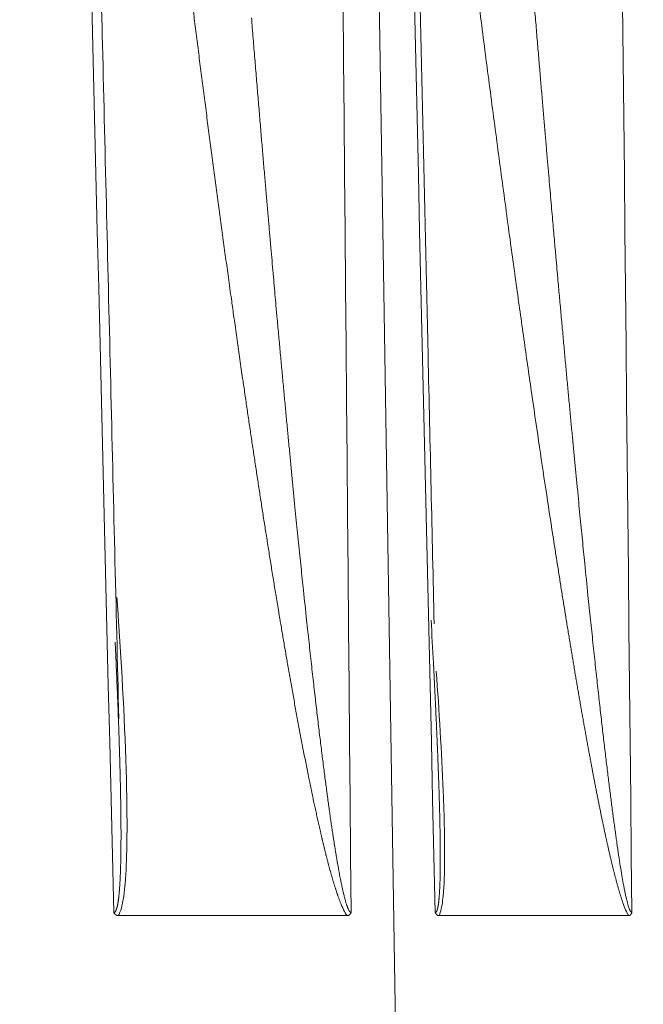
# Model space of a CAD drawing. Header units: millimetres. Extents: x 5437 to 18441, y -4466 to 3128.
# Tile 291 of 497: x 8529 to 8535, y 525 to 534. Entities that reach past the tile are written whole.
import ezdxf

# ---------------------------------------------------------------- set-up
doc = ezdxf.new("R2010")
doc.units = ezdxf.units.MM
doc.layers.add('1', color=7, linetype='Continuous', true_color=0xffffff)
doc.styles.add('TXT08', font='txt.shx', dxfattribs={"width": 0.8, "bigfont": 'gbcbig.shx'})
doc.dimstyles.new('YanXiu', dxfattribs={"dimtxt": 40, "dimasz": 30, "dimexe": 0.66, "dimexo": 0.66, "dimgap": 0.66, "dimtad": 0, "dimdec": 1, "dimdsep": 46, "dimtxsty": 'TXT08', "dimcen": 0, "dimclrd": 256, "dimclre": 165, "dimclrt": 90, "dimazin": 2, "dimtfac": 1, "dimtdec": 1, "dimtofl": 0, "dimtmove": 0, "dimatfit": 3, "dimfxl": 1, "dimlwd": 5, "dimlwe": 13, "dimarcsym": 0})

# ---------------------------------------------------------------- blocks, each defined once
blk = doc.blocks.new('*D35')
at = {"color": 165, "lineweight": 13, "transparency": 16777216}
for p, q in [((8947.8638, 668.0836), (9114.5272, -277.1116)), ((8081.233, 515.2732), (8247.8964, -429.922))]:
    blk.add_line(p, q, dxfattribs=at)
at = {"lineweight": 5, "transparency": 16777216}
for p, q in [((9084.8684, -281.671), (8721.1395, -345.8063)), ((8277.326, -424.0625), (8641.0549, -359.9273))]:
    blk.add_line(p, q, dxfattribs=at)
at = {"lineweight": 20, "transparency": 16777216}
for points in [[(9084.0001, -276.747), (9085.7366, -286.5951), (9114.4126, -276.4616)], [(8276.4578, -419.1385), (8278.1943, -428.9866), (8247.7818, -429.272)]]:
    blk.add_solid(points, dxfattribs=at)
at = {"layer": 'Defpoints', "color": 0, "lineweight": 20, "transparency": 16777216}
for p in [(8947.7492, 668.7336), (8081.1184, 515.9232), (9114.4126, -276.4616)]:
    blk.add_point(p, dxfattribs=at)
at = {"color": 90, "lineweight": 20, "transparency": 16777216, "insert": (8681.0972, -352.8668), "char_height": 40, "attachment_point": 5, "rotation": 10, "style": 'TXT08'}
blk.add_mtext('880', dxfattribs=at)
blk = doc.blocks.new('*D38')
at = {"color": 165, "lineweight": 13, "transparency": 16777216}
blk.add_line((8986.1701, 447.0373), (8717.3238, 399.6324), dxfattribs=at)
at = {"lineweight": 5, "transparency": 16777216}
for start, end in [(171.1096609, 178.6932198), (181.3067802, 188.8903391)]:
    blk.add_arc((10243.4725, 668.7336), 1549.0321, start, end, dxfattribs=at)
at = {"lineweight": 20, "transparency": 16777216}
for points in [[(8708.1184, 908.9474), (8717.9829, 907.3064), (8717.9738, 937.7202)], [(8717.9829, 430.1608), (8708.1184, 428.5198), (8717.9738, 399.747)]]:
    blk.add_solid(points, dxfattribs=at)
at = {"layer": 'Defpoints', "color": 0, "lineweight": 20, "transparency": 16777216}
for p in [(7952.7719, 1072.6459), (8986.82, 890.3153), (8697.0612, 758.8018), (10020.8682, 629.4824), (8986.82, 447.1519)]:
    blk.add_point(p, dxfattribs=at)
at = {"color": 90, "lineweight": 20, "transparency": 16777216, "insert": (8694.4405, 668.7336), "char_height": 40, "attachment_point": 5, "rotation": 90, "style": 'TXT08'}
blk.add_mtext('20°', dxfattribs=at)
blk = doc.blocks.new('*D40')
at = {"lineweight": 5, "transparency": 16777216}
for start, end in [(104.302207, 139.928482), (150.071518, 185.697793)]:
    blk.add_arc((9169.3309, 707.8044), 399.6268, start, end, dxfattribs=at)
at = {"lineweight": 20, "transparency": 16777216}
for points in [[(9069.5561, 1099.9332), (9071.661, 1090.1573), (9099.9365, 1101.36)], [(8776.6317, 668.8117), (8766.7254, 667.4461), (8775.7754, 638.41)]]:
    blk.add_solid(points, dxfattribs=at)
at = {"layer": 'Defpoints', "color": 0, "lineweight": 20, "transparency": 16777216}
for p in [(8987.0003, 1741.8526), (8912.4558, 1013.9363), (9169.3309, 707.8044), (8947.7492, 668.7336), (8081.1184, 515.9232)]:
    blk.add_point(p, dxfattribs=at)
at = {"color": 90, "lineweight": 20, "transparency": 16777216, "insert": (8841.9759, 937.0209), "char_height": 40, "attachment_point": 5, "rotation": 55, "style": 'TXT08'}
blk.add_mtext('90°', dxfattribs=at)
blk = doc.blocks.new('*D43')
at = {"color": 165, "lineweight": 13, "transparency": 16777216}
for p, q in [((10020.8682, 628.8224), (10020.8682, -1427.2359)), ((8401.1184, -46.5407), (8401.1184, -1427.2359))]:
    blk.add_line(p, q, dxfattribs=at)
at = {"lineweight": 5, "transparency": 16777216}
for p, q in [((8431.1184, -1426.5759), (9140.9999, -1426.5759)), ((9990.8682, -1426.5759), (9280.9866, -1426.5759))]:
    blk.add_line(p, q, dxfattribs=at)
at = {"lineweight": 20, "transparency": 16777216}
for points in [[(8431.1184, -1421.5759), (8431.1184, -1431.5759), (8401.1184, -1426.5759)], [(9990.8682, -1421.5759), (9990.8682, -1431.5759), (10020.8682, -1426.5759)]]:
    blk.add_solid(points, dxfattribs=at)
at = {"layer": 'Defpoints', "color": 0, "lineweight": 20, "transparency": 16777216}
for p in [(10020.8682, 629.4824), (8401.1184, -45.8807), (10020.8682, -1426.5759)]:
    blk.add_point(p, dxfattribs=at)
at = {"color": 90, "lineweight": 20, "transparency": 16777216, "insert": (9210.9933, -1426.5759), "char_height": 40, "attachment_point": 5, "style": 'TXT08'}
blk.add_mtext('1619.7', dxfattribs=at)
blk = doc.blocks.new('*D45')
at = {"color": 165, "lineweight": 13, "transparency": 16777216}
for p, q in [((8078.8793, 2459.3394), (10490.5487, 2459.3394)), ((8614.2784, -4.0768), (10490.5487, -4.0768))]:
    blk.add_line(p, q, dxfattribs=at)
at = {"lineweight": 5, "transparency": 16777216}
for p, q in [((10489.8887, 2429.3394), (10489.8887, 1308.2913)), ((10489.8887, 25.9232), (10489.8887, 1146.9713))]:
    blk.add_line(p, q, dxfattribs=at)
at = {"lineweight": 20, "transparency": 16777216}
for points in [[(10484.8887, 2429.3394), (10494.8887, 2429.3394), (10489.8887, 2459.3394)], [(10484.8887, 25.9232), (10494.8887, 25.9232), (10489.8887, -4.0768)]]:
    blk.add_solid(points, dxfattribs=at)
at = {"layer": 'Defpoints', "color": 0, "lineweight": 20, "transparency": 16777216}
for p in [(8078.2193, 2459.3394), (10489.8887, 2459.3394), (8613.6184, -4.0768)]:
    blk.add_point(p, dxfattribs=at)
at = {"color": 90, "lineweight": 20, "transparency": 16777216, "insert": (10489.8887, 1227.6313), "char_height": 40, "attachment_point": 5, "rotation": 90, "style": 'TXT08'}
blk.add_mtext('2463.4', dxfattribs=at)

msp = doc.modelspace()

# ---------------------------------------------------------------- linework, layer by layer
at = {"color": 7, "lineweight": 20}
msp.add_arc((8078.21928, 516.97839), 1942.36096, 17.50812349, 223.34882114, dxfattribs=at)
at = {"layer": '1', "color": 0, "lineweight": 20}
for p, q in [((8532.04855, 559.95811), (8533.0819, 495.41448)), ((8532.15828, 525.92321), (8530.01852, 525.92321)), ((8534.78978, 525.92321), (8533.01671, 525.92321))]:
    msp.add_line(p, q, dxfattribs=at)
msp.add_arc((8013.90589, 96.27159), 600, 26.44604786, 75.16248942, dxfattribs=at)
for points, degree in [([(8529.9763, 525.95159), (8529.70191, 537.28713), (8529.42678, 548.62263), (8529.1509, 559.95811)], 3), ([(8531.89317, 559.95811), (8531.99426, 548.62325), (8532.09472, 537.28836), (8532.19458, 525.95345)], 3), ([(8532.98111, 525.95159), (8532.72214, 537.28712), (8532.46256, 548.62263), (8532.20234, 559.95811)], 3), ([(8534.47147, 559.95811), (8534.58809, 548.62352), (8534.70398, 537.28891), (8534.81914, 525.95427)], 3), ([(8535.45792, 525.95159), (8535.2132, 537.28712), (8534.96794, 548.62262), (8534.72215, 559.95811)], 3), ([(8534.10913, 532.08369), (8534.1125, 532.04576), (8534.11588, 532.00783), (8534.11925, 531.96989)], 3), ([(8531.49242, 531.63068), (8531.49621, 531.5886), (8531.5, 531.54653), (8531.50379, 531.50445)], 3), ([(8534.37867, 529.21905), (8534.38891, 529.11925), (8534.39907, 529.01944), (8534.40912, 528.91962)], 3), ([(8531.7491, 528.96669), (8531.75904, 528.87354), (8531.7689, 528.78038), (8531.77868, 528.68722)], 3), ([(8532.96415, 528.28454), (8532.95725, 528.41876), (8532.94994, 528.55298), (8532.94221, 528.68719)], 3), ([(8534.56672, 527.47567), (8534.56983, 527.44983), (8534.57292, 527.42399), (8534.576, 527.39815)], 3), ([(8530.03596, 527.22274), (8530.03454, 527.2812), (8530.03298, 527.33967), (8530.03127, 527.39813)], 3), ([(8531.93222, 527.35458), (8531.9353, 527.33069), (8531.93836, 527.30681), (8531.94141, 527.28292)], 3), ([(8533.01554, 527.12148), (8533.0138, 527.17528), (8533.01192, 527.22909), (8533.00991, 527.28289)], 3), ([(8534.73512, 526.04444), (8534.70057, 526.14353), (8534.66984, 526.25688), (8534.64259, 526.36344), (8534.61591, 526.47779), (8534.58969, 526.59569)], 5), ([(8532.09372, 526.04846), (8532.06129, 526.1308), (8532.03259, 526.22357), (8532.00747, 526.31052), (8531.98263, 526.4043)], 4), ([(8532.15779, 525.92321), (8532.13425, 525.95375), (8532.11299, 525.99951), (8532.09372, 526.04846)], 3), ([(8534.78927, 525.92321), (8534.76978, 525.95303), (8534.75184, 525.99648), (8534.73512, 526.04444)], 3)]:
    msp.add_open_spline(points, degree=degree, dxfattribs=at)
for points, degree, knots in [([(8530.02271, 527.76544), (8529.99749, 528.81057), (8529.94677, 530.91214), (8529.87429, 533.913), (8529.80468, 536.794), (8529.73818, 539.54509), (8529.67099, 542.32344), (8529.60423, 545.08275), (8529.53997, 547.73793), (8529.4681, 550.70594), (8529.37005, 554.75317), (8529.29187, 557.97797), (8529.24371, 559.96341)], 3, [0, 0, 0, 0, 0.0973782, 0.1958105, 0.2796008, 0.3658106, 0.4521401, 0.5384695, 0.622905, 0.699533, 0.8150094, 1, 1, 1, 1]), ([(8532.97113, 528.65427), (8532.95207, 529.49085), (8532.89993, 531.77929), (8532.82268, 535.1676), (8532.74612, 538.52369), (8532.66951, 541.88087), (8532.57045, 546.21939), (8532.42779, 552.4631), (8532.31822, 557.25387), (8532.25621, 559.9634)], 3, [0, 0, 0, 0, 0.0801603, 0.2192745, 0.324664, 0.401736, 0.5409546, 0.740376, 1, 1, 1, 1]), ([(8535.42942, 528.46017), (8535.41001, 529.36119), (8535.35933, 531.71406), (8535.2849, 535.16682), (8535.21252, 538.5229), (8535.1401, 541.88007), (8535.04646, 546.2186), (8534.91162, 552.4623), (8534.80806, 557.25306), (8534.74946, 559.96259)], 3, [0, 0, 0, 0, 0.0858052, 0.2240657, 0.3288084, 0.4054074, 0.5437717, 0.7419693, 1, 1, 1, 1]), ([(8534.58969, 526.59569), (8534.58734, 526.60627), (8534.58261, 526.6276), (8534.57554, 526.65995), (8534.56841, 526.69289), (8534.56121, 526.72644), (8534.55397, 526.76059), (8534.54666, 526.79534), (8534.5393, 526.83069), (8534.53188, 526.86664), (8534.5244, 526.90319), (8534.51687, 526.94034), (8534.50928, 526.97809), (8534.50163, 527.01644), (8534.49392, 527.0554), (8534.48616, 527.09495), (8534.47834, 527.13511), (8534.47047, 527.17586), (8534.46254, 527.21722), (8534.45455, 527.25918), (8534.4465, 527.30174), (8534.4384, 527.3449), (8534.43024, 527.38866), (8534.42203, 527.43302), (8534.41375, 527.47798), (8534.40543, 527.52354), (8534.39704, 527.56971), (8534.3886, 527.61647), (8534.3801, 527.66384), (8534.37154, 527.7118), (8534.36293, 527.76037), (8534.35426, 527.80954), (8534.34554, 527.85931), (8534.33675, 527.90968), (8534.32792, 527.96065), (8534.31902, 528.01222), (8534.31007, 528.06439), (8534.30106, 528.11716), (8534.292, 528.17053), (8534.28288, 528.22451), (8534.2737, 528.27908), (8534.26446, 528.33426), (8534.25517, 528.39004), (8534.24583, 528.44641), (8534.23642, 528.50339), (8534.22696, 528.56097), (8534.21745, 528.61915), (8534.20788, 528.67793), (8534.19825, 528.73732), (8534.18856, 528.7973), (8534.17882, 528.85788), (8534.16902, 528.91907), (8534.15917, 528.98085), (8534.14926, 529.04324), (8534.13929, 529.10622), (8534.12927, 529.16981), (8534.11919, 529.234), (8534.10906, 529.29879), (8534.09887, 529.36418), (8534.06989, 529.55078), (8534.02185, 529.8647), (8533.95497, 530.31217), (8533.88681, 530.77842), (8533.81738, 531.26347), (8533.74666, 531.7673), (8533.68557, 532.21089), (8533.63426, 532.5885), (8533.59309, 532.89442), (8533.5521, 533.20203), (8533.51128, 533.51132), (8533.47062, 533.82229), (8533.43015, 534.13495), (8533.38984, 534.44929), (8533.3497, 534.76532), (8533.30973, 535.08303), (8533.26994, 535.40243), (8533.23031, 535.72351), (8533.19085, 536.04628), (8533.15156, 536.37073), (8533.11244, 536.69687), (8533.07348, 537.02469), (8533.0347, 537.3542), (8532.99606, 537.68539), (8532.97053, 537.90673), (8532.95774, 538.01769)], 3, [0, 0, 0, 0, 0.002879, 0.0058071, 0.0087846, 0.0118114, 0.0148878, 0.0180138, 0.0211895, 0.024415, 0.0276904, 0.0310158, 0.0343913, 0.0378169, 0.0412926, 0.0448187, 0.0483951, 0.0520219, 0.0556992, 0.059427, 0.0632054, 0.0670345, 0.0709142, 0.0748447, 0.078826, 0.0828581, 0.0869411, 0.091075, 0.0952599, 0.0994957, 0.1037827, 0.1081207, 0.1125098, 0.1169501, 0.1214416, 0.1259843, 0.1305782, 0.1352235, 0.13992, 0.1446679, 0.1494671, 0.1543178, 0.1592198, 0.1641733, 0.1691783, 0.1742348, 0.1793427, 0.1845023, 0.1897133, 0.194976, 0.2002902, 0.2056561, 0.2110736, 0.2165428, 0.2220636, 0.2276361, 0.2332604, 0.2389363, 0.244664, 0.2504435, 0.2879631, 0.3270954, 0.3678444, 0.4102133, 0.4542052, 0.4998227, 0.5263733, 0.5530675, 0.5799057, 0.6068884, 0.6340158, 0.6612883, 0.6887064, 0.7162702, 0.7439802, 0.7718367, 0.7998401, 0.8279905, 0.8562884, 0.884734, 0.9133277, 0.9420697, 0.9709604, 1, 1, 1, 1]), ([(8531.98263, 526.4043), (8531.95963, 526.49112), (8531.93733, 526.58128), (8531.91649, 526.66887), (8531.86822, 526.87968), (8531.82323, 527.09293), (8531.79817, 527.21615), (8531.69264, 527.74679), (8531.59723, 528.28216), (8531.52016, 528.74086), (8531.34405, 529.8245), (8531.18324, 530.9124), (8531.08176, 531.63083), (8530.87744, 533.12562), (8530.68786, 534.62169), (8530.58744, 535.44383), (8530.49073, 536.26571), (8530.39748, 537.08727)], 5, [0, 0, 0, 0, 0, 0, 0.0436189, 0.0436189, 0.0436189, 0.1026907, 0.1026907, 0.1026907, 0.2976809, 0.2976809, 0.2976809, 0.6143757, 0.6143757, 0.6143757, 1, 1, 1, 1, 1, 1]), ([(8533.85983, 535.02198), (8533.8653, 534.95478), (8533.87607, 534.82245), (8533.8921, 534.62703), (8533.90773, 534.43777), (8533.92293, 534.25468), (8533.9377, 534.07776), (8533.95203, 533.907), (8533.96591, 533.74241), (8533.97932, 533.58398), (8533.99226, 533.43172), (8534.00473, 533.28563), (8534.01671, 533.14571), (8534.02819, 533.01195), (8534.03919, 532.88436), (8534.04968, 532.76294), (8534.05968, 532.64769), (8534.06916, 532.53861), (8534.07814, 532.4357), (8534.08661, 532.33895), (8534.09457, 532.24838), (8534.10201, 532.16398), (8534.10682, 532.10977), (8534.10913, 532.08369)], 3, [0, 0, 0, 0, 0.0686034, 0.1351093, 0.1995175, 0.2618278, 0.32204, 0.3801541, 0.4361697, 0.4900869, 0.5419055, 0.5916253, 0.6392463, 0.6847683, 0.7281912, 0.769515, 0.8087396, 0.845865, 0.8808909, 0.9138174, 0.9446445, 0.973372, 1, 1, 1, 1]), ([(8531.26325, 534.32383), (8531.2685, 534.25896), (8531.27886, 534.131), (8531.29434, 533.9417), (8531.30949, 533.75768), (8531.32431, 533.57896), (8531.33879, 533.40553), (8531.35292, 533.23739), (8531.36668, 533.07454), (8531.38007, 532.91698), (8531.39309, 532.76471), (8531.40572, 532.61773), (8531.41796, 532.47605), (8531.4298, 532.33966), (8531.44123, 532.20855), (8531.45227, 532.08275), (8531.46289, 531.96223), (8531.47309, 531.84701), (8531.48288, 531.73708), (8531.48929, 531.66556), (8531.49242, 531.63068)], 3, [0, 0, 0, 0, 0.0722471, 0.1425313, 0.2108523, 0.2772099, 0.3416041, 0.4040347, 0.4645016, 0.5230046, 0.5795436, 0.6341185, 0.6867293, 0.7373758, 0.7860578, 0.8327755, 0.8775286, 0.9203171, 0.9611409, 1, 1, 1, 1]), ([(8534.11925, 531.96989), (8534.12421, 531.91434), (8534.13404, 531.80424), (8534.14877, 531.64064), (8534.1633, 531.4801), (8534.17765, 531.32262), (8534.1918, 531.16821), (8534.20575, 531.01687), (8534.2195, 530.86859), (8534.23304, 530.72338), (8534.24637, 530.58124), (8534.25949, 530.44216), (8534.2724, 530.30615), (8534.28508, 530.1732), (8534.29755, 530.04333), (8534.3098, 529.91652), (8534.32182, 529.79277), (8534.33362, 529.6721), (8534.34519, 529.55449), (8534.35654, 529.43995), (8534.36766, 529.32847), (8534.37503, 529.25519), (8534.37867, 529.21905)], 3, [0, 0, 0, 0, 0.060563, 0.1200142, 0.1783536, 0.2355812, 0.2916969, 0.3467007, 0.4005926, 0.4533726, 0.5050406, 0.5555967, 0.6050408, 0.6533729, 0.700593, 0.7467012, 0.7916974, 0.8355817, 0.8783541, 0.9200145, 0.9605632, 1, 1, 1, 1]), ([(8531.50379, 531.50445), (8531.50863, 531.45094), (8531.51823, 531.34492), (8531.53262, 531.18739), (8531.54685, 531.03285), (8531.56091, 530.88131), (8531.57479, 530.73277), (8531.5885, 530.58722), (8531.60202, 530.44466), (8531.61536, 530.3051), (8531.62851, 530.16854), (8531.64146, 530.03497), (8531.65422, 529.90439), (8531.66678, 529.77682), (8531.67914, 529.65224), (8531.69129, 529.53065), (8531.70325, 529.41206), (8531.71499, 529.29647), (8531.72653, 529.18388), (8531.73785, 529.07428), (8531.74538, 529.00222), (8531.7491, 528.96669)], 3, [0, 0, 0, 0, 0.0632219, 0.1252672, 0.1861358, 0.2458278, 0.304343, 0.3616815, 0.4178433, 0.4728283, 0.5266366, 0.579268, 0.6307228, 0.6810008, 0.730102, 0.7780266, 0.8247745, 0.8703457, 0.9147403, 0.9579584, 1, 1, 1, 1]), ([(8534.40912, 528.91962), (8534.41307, 528.88122), (8534.42087, 528.80531), (8534.43254, 528.69281), (8534.44401, 528.58302), (8534.4553, 528.47593), (8534.46639, 528.37155), (8534.47729, 528.26987), (8534.48799, 528.1709), (8534.4985, 528.07464), (8534.50882, 527.98108), (8534.51894, 527.89022), (8534.52886, 527.80208), (8534.53859, 527.71664), (8534.54812, 527.6339), (8534.55745, 527.55387), (8534.56366, 527.50144), (8534.56672, 527.47567)], 3, [0, 0, 0, 0, 0.0796782, 0.1574965, 0.2334551, 0.3075543, 0.3797942, 0.4501751, 0.5186972, 0.5853608, 0.6501662, 0.7131139, 0.774204, 0.8334372, 0.8908139, 0.9463347, 1, 1, 1, 1]), ([(8530.00558, 528.90095), (8530.00961, 528.8431), (8530.04869, 528.27182), (8530.09552, 527.44632), (8530.10391, 526.55968), (8530.08085, 526.13712), (8530.04118, 525.95832), (8530.01844, 525.92388)], 3, [0, 0, 0, 0, 0.0562749, 0.5559637, 0.805808, 0.9307302, 1, 1, 1, 1]), ([(8531.77868, 528.68722), (8531.78248, 528.65181), (8531.78998, 528.5818), (8531.80123, 528.47804), (8531.81231, 528.37677), (8531.82323, 528.27798), (8531.83398, 528.18168), (8531.84456, 528.08786), (8531.85497, 527.99653), (8531.86521, 527.90769), (8531.87528, 527.82133), (8531.88518, 527.73746), (8531.89491, 527.65607), (8531.90446, 527.57717), (8531.91384, 527.50076), (8531.92304, 527.42683), (8531.92919, 527.37839), (8531.93222, 527.35458)], 3, [0, 0, 0, 0, 0.0796058, 0.157362, 0.2332687, 0.3073262, 0.3795347, 0.4498945, 0.5184059, 0.5850691, 0.6498846, 0.7128527, 0.773974, 0.8332487, 0.8906776, 0.9462611, 1, 1, 1, 1]), ([(8530.03127, 527.39814), (8530.03062, 527.42024), (8530.0293, 527.46499), (8530.02716, 527.53301), (8530.02487, 527.60275), (8530.02241, 527.67421), (8530.0198, 527.74739), (8530.01702, 527.8223), (8530.01408, 527.89892), (8530.01098, 527.97727), (8530.0077, 528.05734), (8530.00426, 528.13913), (8530.00066, 528.22265), (8529.99688, 528.30788), (8529.99293, 528.39484), (8529.9902, 528.45339), (8529.98882, 528.48295)], 3, [0, 0, 0, 0, 0.061223, 0.1240147, 0.1883754, 0.2543056, 0.3218056, 0.3908758, 0.4615166, 0.5337282, 0.607511, 0.6828651, 0.7597909, 0.8382885, 0.9183581, 1, 1, 1, 1]), ([(8533.0099, 527.2829), (8533.00908, 527.30492), (8533.00742, 527.34956), (8533.00475, 527.41746), (8533.00193, 527.48718), (8532.99894, 527.55874), (8532.99577, 527.63213), (8532.99243, 527.70735), (8532.98892, 527.7844), (8532.98523, 527.86328), (8532.98137, 527.94399), (8532.97733, 528.02653), (8532.97311, 528.1109), (8532.96871, 528.1971), (8532.96568, 528.25519), (8532.96415, 528.28453)], 3, [0, 0, 0, 0, 0.066092, 0.1339873, 0.2036866, 0.2751903, 0.3484991, 0.4236134, 0.5005335, 0.5792601, 0.6597933, 0.7421336, 0.8262813, 0.9122367, 1, 1, 1, 1]), ([(8532.99064, 528.21105), (8533.01762, 527.83471), (8533.0552, 527.22387), (8533.07391, 526.50065), (8533.06184, 526.1138), (8533.03304, 525.95527), (8533.01665, 525.92374)], 3, [0, 0, 0, 0, 0.4738563, 0.7715954, 0.9204649, 1, 1, 1, 1]), ([(8534.576, 527.39815), (8534.5789, 527.37408), (8534.58464, 527.32653), (8534.59325, 527.25616), (8534.60172, 527.18763), (8534.61006, 527.12095), (8534.61826, 527.05611), (8534.62633, 526.99312), (8534.63426, 526.93198), (8534.64205, 526.87268), (8534.6497, 526.81523), (8534.65721, 526.75963), (8534.66458, 526.70587), (8534.6718, 526.65396), (8534.68206, 526.58146), (8534.69501, 526.49231), (8534.71051, 526.39059), (8534.72478, 526.30251), (8534.73674, 526.2349), (8534.74644, 526.18428), (8534.75388, 526.14698), (8534.76098, 526.11319), (8534.76775, 526.0829), (8534.77419, 526.05609), (8534.77956, 526.03565), (8534.78387, 526.02062), (8534.78714, 526.00996), (8534.79035, 526.00023), (8534.7935, 525.99144), (8534.7966, 525.98356), (8534.79963, 525.97662), (8534.80261, 525.9706), (8534.80552, 525.96551), (8534.80838, 525.96136), (8534.81117, 525.95813), (8534.8139, 525.95586), (8534.81656, 525.95447), (8534.81827, 525.95433), (8534.81913, 525.95427)], 3, [0, 0, 0, 0, 0.0476006, 0.0940051, 0.1392138, 0.1832274, 0.2260463, 0.2676714, 0.3081033, 0.3473427, 0.3853905, 0.4222477, 0.4579153, 0.4923944, 0.5256864, 0.6025578, 0.6706076, 0.729874, 0.7804151, 0.8084351, 0.834256, 0.8578958, 0.8793784, 0.8987355, 0.9160104, 0.9248625, 0.9332187, 0.9410947, 0.9485089, 0.9554839, 0.9620464, 0.9682287, 0.9740691, 0.9796134, 0.9849147, 0.9900338, 0.9950382, 1, 1, 1, 1]), ([(8531.94141, 527.28292), (8531.94442, 527.25972), (8531.95033, 527.21411), (8531.95915, 527.1469), (8531.96776, 527.08206), (8531.97616, 527.0196), (8531.98435, 526.95951), (8531.99233, 526.90179), (8532.00011, 526.84645), (8532.00769, 526.79349), (8532.01506, 526.7429), (8532.02178, 526.69777), (8532.02788, 526.65761), (8532.03338, 526.62193), (8532.03882, 526.58718), (8532.04421, 526.55335), (8532.04953, 526.52045), (8532.05479, 526.48848), (8532.05999, 526.45744), (8532.06513, 526.42733), (8532.07021, 526.39814), (8532.07523, 526.36988), (8532.08018, 526.34255), (8532.08507, 526.31615), (8532.0899, 526.29068), (8532.09466, 526.26613), (8532.09935, 526.24251), (8532.10398, 526.21982), (8532.10854, 526.19805), (8532.11304, 526.17722), (8532.11747, 526.15731), (8532.12183, 526.13832), (8532.12613, 526.12027), (8532.13035, 526.10314), (8532.13451, 526.08694), (8532.1386, 526.07167), (8532.14262, 526.05732), (8532.14657, 526.0439), (8532.15045, 526.03141), (8532.15426, 526.01984), (8532.158, 526.0092), (8532.16167, 525.99949), (8532.16527, 525.99069), (8532.1688, 525.98283), (8532.17226, 525.97589), (8532.17565, 525.96987), (8532.17898, 525.96478), (8532.18223, 525.96061), (8532.18542, 525.95737), (8532.18855, 525.95509), (8532.1916, 525.95367), (8532.19358, 525.95352), (8532.19457, 525.95345)], 3, [0, 0, 0, 0, 0.049697, 0.0977198, 0.144069, 0.1887451, 0.2317489, 0.2730812, 0.312743, 0.3507352, 0.3870591, 0.421716, 0.448059, 0.4737588, 0.4988159, 0.523231, 0.5470049, 0.5701385, 0.5926325, 0.614488, 0.6357059, 0.6562876, 0.6762341, 0.6955468, 0.7142274, 0.7322774, 0.7496988, 0.7664935, 0.782664, 0.7982128, 0.8131428, 0.8274573, 0.8411601, 0.8542554, 0.8667481, 0.8786438, 0.8899491, 0.9006716, 0.9108201, 0.9204053, 0.9294396, 0.9379378, 0.945918, 0.9534018, 0.9604155, 0.9669908, 0.9731666, 0.9789895, 0.984515, 0.9898083, 0.994943, 1, 1, 1, 1]), ([(8529.9763, 525.95159), (8529.97683, 525.9516), (8529.97789, 525.95162), (8529.97946, 525.95193), (8529.98101, 525.95244), (8529.98255, 525.95319), (8529.98406, 525.95415), (8529.98556, 525.95534), (8529.98705, 525.95675), (8529.98851, 525.95839), (8529.98996, 525.96025), (8529.99139, 525.96233), (8529.9928, 525.96464), (8529.99419, 525.96716), (8529.99557, 525.96991), (8529.99693, 525.97289), (8529.99827, 525.97608), (8529.99959, 525.9795), (8530.00089, 525.98314), (8530.00218, 525.987), (8530.00344, 525.99109), (8530.00469, 525.9954), (8530.00592, 525.99993), (8530.00714, 526.00468), (8530.00833, 526.00966), (8530.0095, 526.01486), (8530.01066, 526.02028), (8530.0118, 526.02592), (8530.01291, 526.03179), (8530.01401, 526.03788), (8530.01509, 526.04419), (8530.01616, 526.05073), (8530.0172, 526.05748), (8530.01822, 526.06447), (8530.01923, 526.07167), (8530.02021, 526.0791), (8530.02117, 526.08674), (8530.02212, 526.09462), (8530.02305, 526.10271), (8530.02395, 526.11103), (8530.02484, 526.11957), (8530.02571, 526.12833), (8530.02655, 526.13731), (8530.02738, 526.14652), (8530.02819, 526.15595), (8530.02897, 526.16561), (8530.02974, 526.17548), (8530.03049, 526.18558), (8530.03122, 526.1959), (8530.03192, 526.20645), (8530.03261, 526.21722), (8530.03327, 526.22821), (8530.03392, 526.23942), (8530.03454, 526.25086), (8530.03515, 526.26251), (8530.03573, 526.2744), (8530.03629, 526.2865), (8530.03684, 526.29883), (8530.03736, 526.31137), (8530.03786, 526.32415), (8530.03834, 526.33714), (8530.03879, 526.35036), (8530.03923, 526.3638), (8530.03965, 526.37746), (8530.04004, 526.39135), (8530.04042, 526.40546), (8530.04077, 526.41979), (8530.0411, 526.43434), (8530.04141, 526.44912), (8530.0417, 526.46412), (8530.04197, 526.47934), (8530.04222, 526.49479), (8530.04244, 526.51045), (8530.04264, 526.52634), (8530.04282, 526.54246), (8530.04298, 526.55879), (8530.04312, 526.57535), (8530.04324, 526.59213), (8530.04333, 526.60914), (8530.04341, 526.62636), (8530.04346, 526.64381), (8530.04349, 526.66148), (8530.0435, 526.67938), (8530.04348, 526.6975), (8530.04345, 526.71584), (8530.04339, 526.7344), (8530.04331, 526.75318), (8530.04321, 526.77219), (8530.04308, 526.79142), (8530.04294, 526.81088), (8530.04277, 526.83055), (8530.04258, 526.85045), (8530.04237, 526.87057), (8530.04214, 526.89092), (8530.04188, 526.91148), (8530.0416, 526.93227), (8530.0413, 526.95329), (8530.04098, 526.97452), (8530.04063, 526.99598), (8530.04027, 527.01766), (8530.03988, 527.03956), (8530.03947, 527.06169), (8530.03903, 527.08404), (8530.03858, 527.10661), (8530.0381, 527.1294), (8530.0376, 527.15242), (8530.03708, 527.17566), (8530.03653, 527.19912), (8530.03615, 527.21484), (8530.03596, 527.22273)], 3, [0, 0, 0, 0, 0.0025426, 0.0050938, 0.007664, 0.0102636, 0.0129026, 0.0155903, 0.0183358, 0.0211477, 0.0240336, 0.027001, 0.0300564, 0.0332061, 0.0364556, 0.0398101, 0.0432741, 0.0468518, 0.0505472, 0.0543636, 0.0583043, 0.062372, 0.0665693, 0.0708987, 0.0753623, 0.079962, 0.0846996, 0.0895769, 0.0945953, 0.0997561, 0.1050607, 0.1105102, 0.1161057, 0.1218482, 0.1277387, 0.1337779, 0.1399667, 0.1463058, 0.1527959, 0.1594376, 0.1662315, 0.1731783, 0.1802783, 0.1875322, 0.1949403, 0.202503, 0.2102209, 0.2180942, 0.2261233, 0.2343086, 0.2426504, 0.2511489, 0.2598045, 0.2686175, 0.277588, 0.2867163, 0.2960027, 0.3054473, 0.3150505, 0.3248123, 0.3347329, 0.3448126, 0.3550515, 0.3654498, 0.3760076, 0.3867251, 0.3976023, 0.4086396, 0.4198369, 0.4311944, 0.4427122, 0.4543905, 0.4662292, 0.4782287, 0.4903889, 0.5027099, 0.5151918, 0.5278348, 0.5406389, 0.5536042, 0.5667308, 0.5800187, 0.593468, 0.6070788, 0.6208512, 0.6347852, 0.6488809, 0.6631383, 0.6775576, 0.6921387, 0.7068818, 0.7217868, 0.7368539, 0.752083, 0.7674743, 0.7830278, 0.7987434, 0.8146214, 0.8306617, 0.8468643, 0.8632293, 0.8797567, 0.8964466, 0.9132991, 0.930314, 0.9474916, 0.9648317, 0.9823345, 1, 1, 1, 1]), ([(8532.98111, 525.95159), (8532.98158, 525.95161), (8532.98254, 525.95163), (8532.98395, 525.95199), (8532.98533, 525.95258), (8532.9867, 525.95344), (8532.98805, 525.95455), (8532.98937, 525.95592), (8532.99068, 525.95754), (8532.99196, 525.95942), (8532.99322, 525.96155), (8532.99446, 525.96393), (8532.99568, 525.96657), (8532.99688, 525.96947), (8532.99806, 525.97262), (8532.99922, 525.97602), (8533.00036, 525.97968), (8533.00147, 525.9836), (8533.00256, 525.98776), (8533.00364, 525.99219), (8533.00469, 525.99686), (8533.00571, 526.00179), (8533.00672, 526.00698), (8533.00771, 526.01242), (8533.00867, 526.01812), (8533.00961, 526.02406), (8533.01053, 526.03027), (8533.01143, 526.03673), (8533.0123, 526.04344), (8533.01315, 526.05041), (8533.01398, 526.05763), (8533.01479, 526.06511), (8533.01558, 526.07284), (8533.01634, 526.08082), (8533.01708, 526.08906), (8533.0178, 526.09756), (8533.01849, 526.10631), (8533.01916, 526.11531), (8533.01981, 526.12457), (8533.02044, 526.13409), (8533.02104, 526.14386), (8533.02162, 526.15388), (8533.02217, 526.16416), (8533.02271, 526.17469), (8533.02322, 526.18548), (8533.0237, 526.19652), (8533.02417, 526.20781), (8533.02461, 526.21937), (8533.02502, 526.23117), (8533.02541, 526.24323), (8533.02578, 526.25555), (8533.02613, 526.26812), (8533.02645, 526.28094), (8533.02674, 526.29402), (8533.02702, 526.30735), (8533.02726, 526.32094), (8533.02749, 526.33478), (8533.02769, 526.34888), (8533.02787, 526.36323), (8533.02802, 526.37784), (8533.02815, 526.3927), (8533.02825, 526.40782), (8533.02833, 526.42319), (8533.02838, 526.43881), (8533.02841, 526.45469), (8533.02842, 526.47083), (8533.0284, 526.48721), (8533.02836, 526.50386), (8533.02829, 526.52076), (8533.0282, 526.53791), (8533.02808, 526.55532), (8533.02794, 526.57298), (8533.02778, 526.59089), (8533.02759, 526.60907), (8533.02737, 526.62749), (8533.02713, 526.64617), (8533.02687, 526.66511), (8533.02658, 526.6843), (8533.02626, 526.70374), (8533.02592, 526.72344), (8533.02556, 526.74339), (8533.02517, 526.7636), (8533.02475, 526.78406), (8533.02431, 526.80478), (8533.02385, 526.82575), (8533.02336, 526.84698), (8533.02285, 526.86846), (8533.02231, 526.8902), (8533.02174, 526.91219), (8533.02116, 526.93443), (8533.02054, 526.95693), (8533.0199, 526.97968), (8533.01924, 527.00269), (8533.01855, 527.02596), (8533.01784, 527.04947), (8533.0171, 527.07325), (8533.01633, 527.09727), (8533.01581, 527.11338), (8533.01554, 527.12147)], 3, [0, 0, 0, 0, 0.0029484, 0.0059086, 0.0088943, 0.0119192, 0.014996, 0.0181373, 0.0213544, 0.0246583, 0.0280589, 0.0315653, 0.0351859, 0.0389281, 0.042799, 0.0468046, 0.0509506, 0.055242, 0.0596834, 0.0642788, 0.069032, 0.0739463, 0.0790247, 0.08427, 0.0896847, 0.095271, 0.101031, 0.1069666, 0.1130795, 0.1193712, 0.1258432, 0.1324968, 0.1393333, 0.1463538, 0.1535592, 0.1609506, 0.1685289, 0.1762948, 0.1842492, 0.1923928, 0.2007261, 0.2092499, 0.2179647, 0.2268711, 0.2359695, 0.2452605, 0.2547445, 0.2644218, 0.274293, 0.2843583, 0.2946182, 0.3050729, 0.3157228, 0.3265682, 0.3376093, 0.3488464, 0.3602798, 0.3719096, 0.3837362, 0.3957598, 0.4079805, 0.4203985, 0.4330141, 0.4458274, 0.4588386, 0.4720478, 0.4854552, 0.499061, 0.5128652, 0.5268681, 0.5410697, 0.5554702, 0.5700697, 0.5848682, 0.5998661, 0.6150632, 0.6304598, 0.6460558, 0.6618516, 0.677847, 0.6940422, 0.7104373, 0.7270323, 0.7438274, 0.7608226, 0.778018, 0.7954136, 0.8130095, 0.8308059, 0.8488027, 0.8669999, 0.8853978, 0.9039963, 0.9227955, 0.9417954, 0.9609961, 0.9803976, 1, 1, 1, 1]), ([(8530.01852, 525.92321), (8530.01745, 525.92324), (8530.01532, 525.92329), (8530.01216, 525.9237), (8530.00906, 525.92433), (8530.00601, 525.92522), (8530.00302, 525.92636), (8530.00009, 525.92776), (8529.99721, 525.9294), (8529.99439, 525.93129), (8529.99163, 525.93344), (8529.98893, 525.93583), (8529.98629, 525.93848), (8529.9837, 525.94137), (8529.98117, 525.94452), (8529.9787, 525.94791), (8529.9771, 525.95036), (8529.9763, 525.95159)], 3, [0, 0, 0, 0, 0.0722161, 0.1431469, 0.2128926, 0.2815584, 0.3492547, 0.4160966, 0.4822037, 0.5476996, 0.6127114, 0.6773691, 0.7418048, 0.8061519, 0.8705445, 0.9351163, 1, 1, 1, 1]), ([(8532.1946, 525.95159), (8532.19399, 525.95045), (8532.19277, 525.94817), (8532.19086, 525.945), (8532.1889, 525.94204), (8532.18689, 525.93929), (8532.18481, 525.93676), (8532.18268, 525.93445), (8532.1805, 525.93235), (8532.17826, 525.93047), (8532.17596, 525.9288), (8532.1736, 525.92735), (8532.17119, 525.92612), (8532.16872, 525.9251), (8532.16619, 525.92429), (8532.16361, 525.92371), (8532.16097, 525.92332), (8532.15918, 525.92325), (8532.15828, 525.92321)], 3, [0, 0, 0, 0, 0.0599357, 0.1196949, 0.1793923, 0.2391428, 0.2990613, 0.3592614, 0.4198552, 0.4809528, 0.5426614, 0.6050851, 0.6683246, 0.7324766, 0.7976338, 0.8638847, 0.9313135, 1, 1, 1, 1]), ([(8533.01671, 525.92321), (8533.01581, 525.92324), (8533.01402, 525.92329), (8533.01136, 525.92369), (8533.00875, 525.92432), (8533.00618, 525.92521), (8533.00366, 525.92635), (8533.00119, 525.92774), (8532.99877, 525.92939), (8532.99639, 525.93128), (8532.99406, 525.93342), (8532.99178, 525.93582), (8532.98955, 525.93847), (8532.98736, 525.94136), (8532.98522, 525.94452), (8532.98313, 525.9479), (8532.98178, 525.95036), (8532.98111, 525.95159)], 3, [0, 0, 0, 0, 0.0722459, 0.1432018, 0.212968, 0.2816498, 0.3493575, 0.4162064, 0.4823161, 0.5478105, 0.6128167, 0.677465, 0.7418877, 0.8062184, 0.8705916, 0.9351411, 1, 1, 1, 1]), ([(8534.81917, 525.95159), (8534.81868, 525.95045), (8534.8177, 525.94818), (8534.81616, 525.94502), (8534.81458, 525.94207), (8534.81295, 525.93933), (8534.81128, 525.9368), (8534.80955, 525.93449), (8534.80779, 525.9324), (8534.80597, 525.93052), (8534.80411, 525.92885), (8534.8022, 525.9274), (8534.80025, 525.92616), (8534.79824, 525.92513), (8534.7962, 525.92432), (8534.7941, 525.92373), (8534.79196, 525.92334), (8534.79051, 525.92326), (8534.78978, 525.92322)], 3, [0, 0, 0, 0, 0.059959, 0.1197417, 0.179462, 0.2392342, 0.2991721, 0.3593887, 0.4199956, 0.4811019, 0.5428144, 0.6052366, 0.6684685, 0.7326064, 0.7977426, 0.8639651, 0.9313577, 1, 1, 1, 1])]:
    msp.add_open_spline(points, degree=degree, knots=knots, dxfattribs=at)

# ---------------------------------------------------------------- dimensions: what is measured, and where the dimension line sits
at = {"color": 7, "lineweight": 20}
dim = msp.add_linear_dim(base=(10489.88872, 2459.33935), p1=(8613.61836, -4.07679), p2=(8078.21928, 2459.33935), angle=90, dimstyle='YanXiu', dxfattribs=at)
dim.commit()
dim.dimension.update_dxf_attribs({"geometry": '*D45', "text_midpoint": (10489.88872, 1227.63128)})
for base, line1, line2, picture, middle in [((8912.4558, 1013.93631), ((8947.74919, 668.7336), (8081.11836, 515.92321)), ((8987.00035, 1741.85258), (9169.33093, 707.80444)), '*D40', (8841.97585, 937.02094)), ((8697.0612, 758.80181), ((10020.86817, 629.48245), (8986.82003, 447.15186)), ((7952.77189, 1072.64593), (8986.82003, 890.31535)), '*D38', (8694.44048, 668.7336))]:
    dim = msp.add_angular_dim_2l(base=base, line1=line1, line2=line2, dimstyle='YanXiu', dxfattribs=at)
    dim.commit()
    dim.dimension.update_dxf_attribs({"geometry": picture, "text_midpoint": middle})
dim = msp.add_aligned_dim(p1=(8081.11836, 515.92321), p2=(8947.74919, 668.7336), distance=-959.77636, dimstyle='YanXiu', dxfattribs=at)
dim.commit()
dim.dimension.update_dxf_attribs({"geometry": '*D35', "text_midpoint": (8681.09719, -352.86679)})
dim = msp.add_linear_dim(base=(10020.86817, -1426.57588), p1=(8401.11836, -45.88071), p2=(10020.86817, 629.48245), dimstyle='YanXiu', dxfattribs=at)
dim.commit()
dim.dimension.update_dxf_attribs({"geometry": '*D43', "text_midpoint": (9210.99327, -1426.57588)})

doc.saveas('drawing.dxf')
